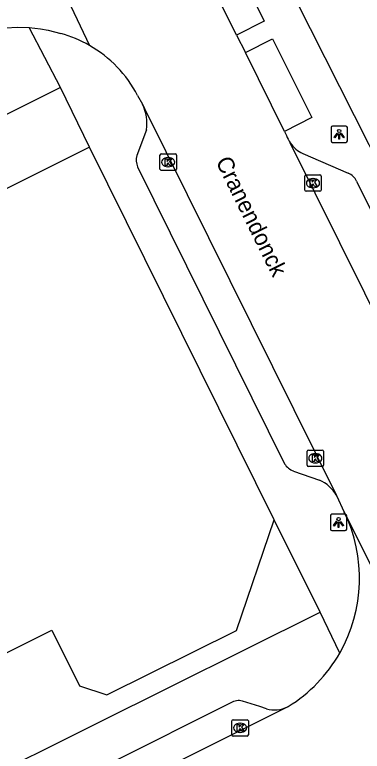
# Model space of a CAD drawing. Extents: x 157793 to 159380, y 380882 to 382313.
# Drawn here: x 158032.72 to 158053.94, y 381498.3 to 381543.27 of the extents above; entities that cross this region are included whole.
import ezdxf

# ---------------------------------------------------------------- set-up
doc = ezdxf.new("R2010")
doc.units = 0
for name, color, linetype in [('IMGEO_Kolk', 7, 'Continuous'), ('IMGEO_Lichtpunt', 7, 'Continuous'), ('IMGEO_Openbare_ruimte_label', 7, 'Continuous'), ('IMGEO_OVBaan_gesloten', 7, 'Continuous'), ('IMGEO_Pand', 7, 'Continuous'), ('IMGEO_Rijbaan_lokaal_gesloten', 7, 'Continuous'), ('IMGEO_Voetpad_open', 7, 'Continuous')]:
    doc.layers.add(name, color=color, linetype=linetype)

msp = doc.modelspace()

# ---------------------------------------------------------------- linework, layer by layer
at = {"layer": 'IMGEO_Kolk'}
for p, q in [((158041.585, 381533.844), (158041.585, 381534.696)), ((158041.66, 381534.77), (158042.512, 381534.77)), ((158042.586, 381534.696), (158042.586, 381533.844)), ((158042.073, 381534.55), (158042.098, 381534.55)), ((158042.512, 381533.77), (158041.66, 381533.77)), ((158042.096, 381533.99), (158042.071, 381533.99)), ((158050.428, 381532.563), (158050.428, 381533.415)), ((158050.503, 381533.489), (158051.355, 381533.489)), ((158051.429, 381533.415), (158051.429, 381532.563)), ((158050.916, 381533.269), (158050.941, 381533.269)), ((158051.355, 381532.489), (158050.503, 381532.489)), ((158050.939, 381532.709), (158050.914, 381532.709)), ((158050.644, 381516.691), (158051.496, 381516.691)), ((158050.569, 381515.765), (158050.569, 381516.617)), ((158051.057, 381516.471), (158051.082, 381516.471)), ((158051.57, 381516.617), (158051.57, 381515.765)), ((158051.08, 381515.911), (158051.055, 381515.911)), ((158051.496, 381515.691), (158050.644, 381515.691)), ((158045.98, 381499.303), (158045.98, 381500.155)), ((158046.055, 381500.229), (158046.907, 381500.229)), ((158046.981, 381500.155), (158046.981, 381499.303)), ((158046.468, 381500.009), (158046.493, 381500.009)), ((158046.907, 381499.229), (158046.055, 381499.229)), ((158046.491, 381499.449), (158046.466, 381499.449))]:
    msp.add_line(p, q, dxfattribs=at)
for points in [[(158041.585, 381533.844), (158041.585, 381534.696)], [(158041.66, 381534.77), (158042.512, 381534.77)], [(158042.586, 381534.696), (158042.586, 381533.844)], [(158041.906, 381534.47), (158042.029, 381534.47), (158042.029, 381534.319), (158042.159, 381534.47), (158042.323, 381534.47), (158042.177, 381534.319), (158042.33, 381534.07), (158042.178, 381534.07), (158042.093, 381534.234), (158042.029, 381534.167), (158042.029, 381534.07), (158041.906, 381534.07), (158041.906, 381534.47)], [(158042.512, 381533.77), (158041.66, 381533.77)], [(158050.428, 381532.563), (158050.428, 381533.415)], [(158050.503, 381533.489), (158051.355, 381533.489)], [(158051.429, 381533.415), (158051.429, 381532.563)], [(158050.749, 381533.189), (158050.872, 381533.189), (158050.872, 381533.038), (158051.002, 381533.189), (158051.166, 381533.189), (158051.02, 381533.038), (158051.173, 381532.789), (158051.021, 381532.789), (158050.936, 381532.953), (158050.872, 381532.886), (158050.872, 381532.789), (158050.749, 381532.789), (158050.749, 381533.189)], [(158051.355, 381532.489), (158050.503, 381532.489)], [(158050.644, 381516.691), (158051.496, 381516.691)], [(158050.569, 381515.765), (158050.569, 381516.617)], [(158050.89, 381516.391), (158051.013, 381516.391), (158051.013, 381516.24), (158051.143, 381516.391), (158051.307, 381516.391), (158051.161, 381516.24), (158051.314, 381515.991), (158051.162, 381515.991), (158051.077, 381516.155), (158051.013, 381516.088), (158051.013, 381515.991), (158050.89, 381515.991), (158050.89, 381516.391)], [(158051.57, 381516.617), (158051.57, 381515.765)], [(158051.496, 381515.691), (158050.644, 381515.691)], [(158045.98, 381499.303), (158045.98, 381500.155)], [(158046.055, 381500.229), (158046.907, 381500.229)], [(158046.981, 381500.155), (158046.981, 381499.303)], [(158046.301, 381499.929), (158046.424, 381499.929), (158046.424, 381499.778), (158046.554, 381499.929), (158046.718, 381499.929), (158046.572, 381499.778), (158046.725, 381499.529), (158046.573, 381499.529), (158046.488, 381499.693), (158046.424, 381499.626), (158046.424, 381499.529), (158046.301, 381499.529), (158046.301, 381499.929)], [(158046.907, 381499.229), (158046.055, 381499.229)]]:
    msp.add_lwpolyline(points, dxfattribs=at)
for centre, start, end in [((158041.662, 381534.694), 91.552, 178.448), ((158041.662, 381534.694), 91.552, 178.448), ((158042.51, 381534.694), 1.552, 88.448), ((158042.51, 381534.694), 1.552, 88.448), ((158041.662, 381533.846), 181.552, 268.448), ((158041.662, 381533.846), 181.552, 268.448), ((158042.51, 381533.846), 271.552, 358.448), ((158042.51, 381533.846), 271.552, 358.448), ((158050.505, 381533.413), 91.552, 178.448), ((158050.505, 381533.413), 91.552, 178.448), ((158051.353, 381533.413), 1.552, 88.448), ((158051.353, 381533.413), 1.552, 88.448), ((158050.505, 381532.565), 181.552, 268.448), ((158050.505, 381532.565), 181.552, 268.448), ((158051.353, 381532.565), 271.552, 358.448), ((158051.353, 381532.565), 271.552, 358.448), ((158050.646, 381516.615), 91.552, 178.448), ((158050.646, 381516.615), 91.552, 178.448), ((158051.494, 381516.615), 1.552, 88.448), ((158051.494, 381516.615), 1.552, 88.448), ((158050.646, 381515.767), 181.552, 268.448), ((158050.646, 381515.767), 181.552, 268.448), ((158051.494, 381515.767), 271.552, 358.448), ((158051.494, 381515.767), 271.552, 358.448), ((158046.057, 381500.153), 91.552, 178.448), ((158046.057, 381500.153), 91.552, 178.448), ((158046.905, 381500.153), 1.552, 88.448), ((158046.905, 381500.153), 1.552, 88.448), ((158046.057, 381499.305), 181.552, 268.448), ((158046.057, 381499.305), 181.552, 268.448), ((158046.905, 381499.305), 271.552, 358.448), ((158046.905, 381499.305), 271.552, 358.448)]:
    msp.add_arc(centre, 0.0765, start, end, dxfattribs=at)
for centre, major_axis, ratio, start_param, end_param in [((158042.072, 381534.27), (-0.387, 0.002), 0.722429, 4.712389, 7.853982), ((158042.097, 381534.27), (-0.39, 0.002), 0.717154, 1.570796, 4.712389), ((158050.915, 381532.989), (-0.387, 0.002), 0.722429, 4.712389, 7.853982), ((158050.94, 381532.989), (-0.39, 0.002), 0.717154, 1.570796, 4.712389), ((158051.056, 381516.191), (-0.387, 0.002), 0.722429, 4.712389, 7.853982), ((158051.081, 381516.191), (-0.39, 0.002), 0.717154, 1.570796, 4.712389), ((158046.467, 381499.729), (-0.387, 0.002), 0.722429, 4.712389, 7.853982), ((158046.492, 381499.729), (-0.39, 0.002), 0.717154, 1.570796, 4.712389)]:
    msp.add_ellipse(centre, major_axis=major_axis, ratio=ratio, start_param=start_param, end_param=end_param, dxfattribs=at)
at = {"layer": 'IMGEO_Lichtpunt'}
for p, q in [((158052.932, 381536.471), (158052.124, 381536.471)), ((158052.932, 381536.471), (158052.124, 381536.471)), ((158052.03, 381536.376), (158052.03, 381535.569)), ((158052.03, 381536.376), (158052.03, 381535.569)), ((158053.026, 381535.569), (158053.026, 381536.376)), ((158053.026, 381535.569), (158053.026, 381536.376)), ((158052.124, 381535.475), (158052.932, 381535.475)), ((158052.124, 381535.475), (158052.932, 381535.475)), ((158051.989, 381512.677), (158051.989, 381511.87)), ((158051.989, 381512.677), (158051.989, 381511.87)), ((158052.891, 381512.772), (158052.083, 381512.772)), ((158052.891, 381512.772), (158052.083, 381512.772)), ((158052.985, 381511.87), (158052.985, 381512.677)), ((158052.985, 381511.87), (158052.985, 381512.677)), ((158052.083, 381511.776), (158052.891, 381511.776)), ((158052.083, 381511.776), (158052.891, 381511.776))]:
    msp.add_line(p, q, dxfattribs=at)
for points in [[(158052.404, 381536.04), (158052.443, 381536.012), (158052.255, 381535.75), (158052.217, 381535.777), (158052.404, 381536.04)], [(158052.616, 381536.012), (158052.654, 381536.039), (158052.841, 381535.777), (158052.802, 381535.749), (158052.616, 381536.012)], [(158052.506, 381535.992), (158052.553, 381535.992), (158052.553, 381535.67), (158052.506, 381535.67), (158052.506, 381535.992)], [(158052.363, 381512.341), (158052.402, 381512.313), (158052.214, 381512.051), (158052.176, 381512.078), (158052.363, 381512.341)], [(158052.465, 381512.293), (158052.512, 381512.293), (158052.512, 381511.971), (158052.465, 381511.971), (158052.465, 381512.293)], [(158052.575, 381512.313), (158052.613, 381512.34), (158052.8, 381512.078), (158052.761, 381512.05), (158052.575, 381512.313)]]:
    msp.add_lwpolyline(points, dxfattribs=at)
for centre in [(158052.529, 381536.174), (158052.488, 381512.475)]:
    msp.add_circle(centre, 0.0994, dxfattribs=at)
for centre, start, end in [((158052.124, 381536.376), 90, 180), ((158052.124, 381536.376), 90, 180), ((158052.932, 381536.376), 0, 90), ((158052.932, 381536.376), 0, 90), ((158052.124, 381535.569), 180, 270), ((158052.124, 381535.569), 180, 270), ((158052.932, 381535.569), 270, 0), ((158052.932, 381535.569), 270, 360), ((158052.083, 381512.677), 90, 180), ((158052.083, 381512.677), 90, 180), ((158052.891, 381512.677), 0, 90), ((158052.891, 381512.677), 0, 90), ((158052.083, 381511.87), 180, 270), ((158052.083, 381511.87), 180, 270), ((158052.891, 381511.87), 270, 0), ((158052.891, 381511.87), 270, 360)]:
    msp.add_arc(centre, 0.0946, start, end, dxfattribs=at)
at = {"layer": 'IMGEO_OVBaan_gesloten'}
for points in [[(158032.909, 381550.623), (158037.284, 381541.394)], [(158003.273, 381531.785), (158009.964, 381534.544), (158011.378, 381535.113), (158025.057, 381540.121), (158027.147, 381540.886), (158030.193, 381541.995), (158030.778, 381542.19), (158031.469, 381542.359), (158032.173, 381542.465), (158032.883, 381542.507), (158033.594, 381542.486)], [(158033.594, 381542.486), (158034.3, 381542.402), (158034.765, 381542.32), (158035.525, 381542.133)]]:
    msp.add_lwpolyline(points, dxfattribs=at)
msp.add_arc((158033.473, 381534.786), 7.629, 60.0277, 74.3953, dxfattribs=at)
at = {"layer": 'IMGEO_Pand'}
for points in [[(158037.279, 381535.185), (158025.152, 381529.146)], [(158048.555, 381512.439), (158037.279, 381535.185)], [(158010.931, 381493.756), (158023.52, 381500), (158034.984, 381505.686), (158036.664, 381502.3), (158038.334, 381501.747), (158046.251, 381505.681), (158048.555, 381512.439)]]:
    msp.add_lwpolyline(points, dxfattribs=at)
at = {"layer": 'IMGEO_Rijbaan_lokaal_gesloten'}
for points in [[(158046.258, 381542.019), (158040.487, 381553.614), (158040.324, 381553.986)], [(158046.258, 381542.019), (158046.811, 381540.959)], [(158049.193, 381536.141), (158046.811, 381540.959)], [(158040.223, 381538.349), (158040.521, 381537.806)], [(158040.521, 381537.806), (158040.651, 381537.544), (158052.353, 381513.92)], [(158049.193, 381536.141), (158049.315, 381535.902)], [(158067.74, 381498.783), (158049.539, 381535.45)], [(158052.353, 381513.92), (158052.835, 381512.902)], [(158052.835, 381512.902), (158063.24, 381492.13)], [(157978.347, 381465.538), (158009.399, 381481.054), (158049.371, 381501.011)], [(158049.371, 381501.011), (158049.392, 381501.021), (158049.413, 381501.032)]]:
    msp.add_lwpolyline(points, dxfattribs=at)
for centre, radius, start, end in [((158033.47, 381534.772), 7.642, 27.9096, 60.0608), ((158051.142, 381536.526), 1.931, 198.8545, 213.8693), ((158044.57, 381508.857), 9.202, 330.2884, 26.0778), ((158044.573, 381508.853), 9.197, 301.7529, 330.3017)]:
    msp.add_arc(centre, radius, start, end, dxfattribs=at)
at = {"layer": 'IMGEO_Voetpad_open'}
for points in [[(158039.971, 381554.628), (158041.657, 381555.503), (158047.952, 381542.884), (158046.258, 381542.019)], [(158046.275, 381551.295), (158054.345, 381535.34), (158059.56, 381524.88), (158060.257, 381523.483), (158063.694, 381516.906), (158064.197, 381515.906), (158065.28, 381513.751), (158065.654, 381513.007), (158068.231, 381507.882), (158068.608, 381508.031)], [(158035.506, 381538.828), (158033.594, 381542.486)], [(158046.811, 381540.959), (158048.464, 381541.802), (158050.855, 381537.004), (158049.193, 381536.141)], [(158035.506, 381538.828), (158023.345, 381532.771)], [(158037.279, 381535.185), (158035.506, 381538.828)], [(158040.759, 381536.243), (158040.175, 381534.673)], [(158050.304, 381534.792), (158053.075, 381533.59)], [(158040.223, 381533.982), (158049.187, 381515.859)], [(158053.589, 381533.105), (158058.032, 381524.106), (158062.531, 381515.073), (158068.356, 381503.375)], [(158049.738, 381515.413), (158051.325, 381514.847)], [(158051.36, 381506.804), (158048.555, 381512.439)], [(157972.984, 381468.428), (157973.217, 381467.945), (158000, 381481.251), (158007.083, 381484.77), (158007.424, 381484.939), (158013.289, 381487.853), (158013.735, 381488.075), (158022.606, 381492.481), (158024.099, 381493.223), (158029.2, 381495.754), (158029.94, 381496.123), (158037.715, 381500), (158051.36, 381506.804)], [(158052.562, 381504.296), (158051.36, 381506.804)], [(158045.92, 381501.251), (158031.118, 381493.851), (158023.762, 381490.206), (158014.89, 381485.807), (158008.621, 381482.645), (157980.273, 381468.509)], [(158048.095, 381500.899), (158047.687, 381501.027), (158046.623, 381501.361)]]:
    msp.add_lwpolyline(points, dxfattribs=at)
for centre, radius, start, end in [((158038.03, 381536.627), 2.756, 351.9918, 25.3242), ((158051.13, 381536.526), 1.921, 214.0726, 244.5277), ((158041.117, 381534.391), 0.983, 163.3466, 204.6006), ((158052.772, 381532.754), 0.889, 23.2501, 70.0754), ((158050.21, 381516.56), 1.24, 214.408, 247.616), ((158050.545, 381512.949), 2.052, 28.2446, 67.6703), ((158046.384, 381500.585), 0.811, 72.8877, 124.8985), ((158048.585, 381502.637), 1.806, 254.2447, 295.7878)]:
    msp.add_arc(centre, radius, start, end, dxfattribs=at)

# ---------------------------------------------------------------- texts
at = {"layer": 'IMGEO_Openbare_ruimte_label'}
msp.add_text('Cranendonck', height=1, rotation=296.3087, dxfattribs=at).set_placement((158044.966, 381534.317))

doc.saveas('drawing.dxf')
